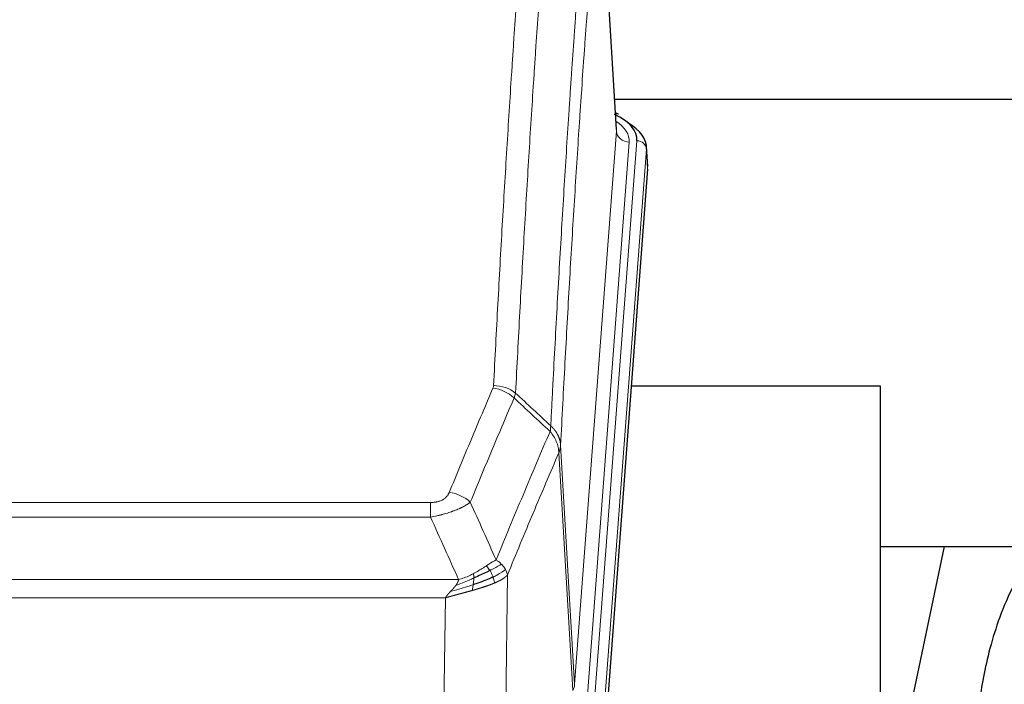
# Model space of a CAD drawing. Header units: inches. Extents: x 0 to 23760, y -13 to 16800.
# Tile 272 of 280: x 20623 to 20931, y 14396 to 14604. Entities that reach past the tile are written whole.
import ezdxf

# ---------------------------------------------------------------- set-up
doc = ezdxf.new("R2010")
doc.units = ezdxf.units.IN
doc.layers.add('1', color=7, linetype='Continuous', true_color=0xffffff)

msp = doc.modelspace()

# ---------------------------------------------------------------- linework, layer by layer
at = {"layer": '1', "color": 110, "linetype": 'Continuous', "lineweight": 13}
for p, q in [((20809.432, 14568.675), (20804.184, 14655.264)), ((20796.365, 14395.902), (20809.432, 14568.675)), ((20813.424, 14565.248), (20800.358, 14392.475)), ((20802.705, 14392.323), (20815.816, 14565.683)), ((20818.81, 14563.113), (20805.699, 14389.753)), ((20819.19, 14556.834), (20818.81, 14563.113)), ((20791.989, 14470.578), (20796.365, 14395.902)), ((20795.784, 14393.993), (20791.433, 14468.245)), ((20545.997, 14452.697), (20751.339, 14452.697)), ((20751.339, 14448.134), (20751.339, 14452.697)), ((20751.339, 14448.134), (20545.997, 14448.134)), ((20537.265, 14428.654), (20760.071, 14428.654)), ((20775.39, 14430.1), (20774.432, 14354.449)), ((20755.958, 14422.91), (20541.378, 14422.91)), ((20754.99, 14346.414), (20755.958, 14422.91))]:
    msp.add_line(p, q, dxfattribs=at)
at = {"layer": '1', "color": 2, "linetype": 'Continuous', "lineweight": 25}
for p, q in [((20809.436, 14569.25), (20804.186, 14655.887)), ((20808.808, 14578.645), (20974.992, 14578.645)), ((20810.068, 14573.957), (20809.125, 14574.393)), ((20819.196, 14557.617), (20818.815, 14563.9)), ((20819.19, 14556.834), (20806.072, 14383.38)), ((20892.008, 14489.07), (20814.065, 14489.07)), ((20892.008, 14300.268), (20892.008, 14489.07)), ((20891.97, 14438.991), (20963.715, 14438.991)), ((20911.852, 14438.989), (20892.009, 14344.833))]:
    msp.add_line(p, q, dxfattribs=at)
for centre, major_axis, ratio, start_param, end_param in [((20791.796, 14566.057), (24.034, 0.016), 0.461198, 6.2480186, 7.0671317), ((20808.81, 14571.234), (1.258, 2.724), 0.6272114, 6.2831797, 6.7581181), ((20791.796, 14563.396), (27.03, 0.194), 0.4633579, 6.2451225, 6.9481136)]:
    msp.add_ellipse(centre, major_axis=major_axis, ratio=ratio, start_param=start_param, end_param=end_param, dxfattribs=at)
at = {"layer": '1', "color": 110, "linetype": 'Continuous', "lineweight": 13}
for centre, major_axis, ratio, start_param, end_param in [((20789.405, 14565.622), (24.034, 0.016), 0.461198, 6.2480186, 6.8801307), ((20813.424, 14568.796), (3.989, -0.302), 0.8864705, 3.2608937, 4.7793301), ((20815.816, 14563.022), (2.991, -0.226), 0.8864705, 0.119301, 1.6377375), ((20771.035, 14480.949), (-9.987, 0.512), 0.8285973, 3.9974013, 4.7548106), ((20770.848, 14480.157), (-9.188, 3.948), 0.8056434, 4.2999866, 5.045624), ((20757.186, 14447.696), (9.245, -3.812), 0.7933159, 1.14397, 1.886928), ((20776.34, 14396.414), (-20.038, 0.241), 0.4621297, 2.903225, 3.1123764)]:
    msp.add_ellipse(centre, major_axis=major_axis, ratio=ratio, start_param=start_param, end_param=end_param, dxfattribs=at)
for points, knots in [([(20771.035, 14489.239), (20771.473, 14497.817), (20772.363, 14514.736), (20773.284, 14531.178), (20773.986, 14543.331), (20774.222, 14547.352), (20774.698, 14555.335), (20774.937, 14559.296), (20775.663, 14571.092), (20776.154, 14578.833), (20776.778, 14588.358), (20776.903, 14590.255), (20777.154, 14594.033), (20777.532, 14599.678), (20777.915, 14605.252), (20778.686, 14616.306), (20779.728, 14630.795), (20781.335, 14651.78), (20782.436, 14665.27), (20782.994, 14671.89)], [0, 0, 0, 0, 0.125, 0.25, 0.25, 0.3125, 0.3125, 0.375, 0.375, 0.5, 0.5, 0.53125, 0.53125, 0.5625, 0.625, 0.625, 0.75, 0.875, 1, 1, 1, 1]), ([(20789.877, 14669.301), (20789.319, 14662.688), (20788.217, 14649.214), (20786.607, 14628.253), (20785.563, 14613.781), (20784.792, 14602.739), (20784.409, 14597.172), (20784.03, 14591.534), (20783.778, 14587.76), (20783.653, 14585.865), (20783.028, 14576.351), (20782.536, 14568.619), (20781.81, 14556.837), (20781.57, 14552.881), (20781.094, 14544.907), (20780.857, 14540.891), (20780.154, 14528.752), (20779.232, 14512.329), (20778.341, 14495.431), (20777.903, 14486.862)], [0, 0, 0, 0, 0.125, 0.25, 0.375, 0.375, 0.4375, 0.46875, 0.46875, 0.5, 0.5, 0.625, 0.625, 0.6875, 0.6875, 0.75, 0.75, 0.875, 1, 1, 1, 1]), ([(20788.9, 14476.64), (20788.955, 14477.73), (20789.011, 14478.819), (20789.123, 14480.991), (20789.292, 14484.245), (20789.687, 14491.795), (20790.031, 14498.196), (20790.724, 14510.906), (20791.664, 14527.603), (20793.123, 14551.905), (20794.127, 14567.609), (20794.701, 14576.303), (20794.765, 14577.267), (20794.893, 14579.191), (20795.085, 14582.072), (20795.537, 14588.75), (20795.928, 14594.403), (20796.257, 14599.073), (20796.323, 14600.005), (20796.455, 14601.866), (20796.653, 14604.65), (20797.118, 14611.103), (20797.521, 14616.562), (20798.332, 14627.381), (20799.43, 14641.545), (20800.557, 14655.189), (20801.129, 14661.88)], [0, 0, 0, 0, 0.015625, 0.015625, 0.03125, 0.0625, 0.125, 0.125, 0.25, 0.375, 0.5, 0.5, 0.515625, 0.515625, 0.53125, 0.5625, 0.625, 0.625, 0.640625, 0.640625, 0.65625, 0.6875, 0.75, 0.75, 0.875, 1, 1, 1, 1]), ([(20804.184, 14655.264), (20803.614, 14648.591), (20802.49, 14634.986), (20801.396, 14620.861), (20800.586, 14610.073), (20800.184, 14604.63), (20799.721, 14598.195), (20799.523, 14595.419), (20799.391, 14593.565), (20799.326, 14592.635), (20798.998, 14587.978), (20798.608, 14582.342), (20798.157, 14575.684), (20797.966, 14572.812), (20797.838, 14570.894), (20797.774, 14569.933), (20797.202, 14561.265), (20796.2, 14545.608), (20794.746, 14521.381), (20793.339, 14496.413), (20792.434, 14479.273), (20791.989, 14470.578)], [0, 0, 0, 0, 0.125, 0.25, 0.25, 0.3125, 0.34375, 0.359375, 0.359375, 0.375, 0.375, 0.4375, 0.46875, 0.484375, 0.484375, 0.5, 0.5, 0.625, 0.75, 0.875, 1, 1, 1, 1]), ([(20771.035, 14489.239), (20771.028, 14489.104), (20771.009, 14488.971), (20770.947, 14488.706), (20770.904, 14488.574), (20770.848, 14488.444)], [0, 0, 0, 0, 0.5, 0.5, 1, 1, 1, 1]), ([(20757.186, 14455.851), (20758.32, 14458.613), (20759.456, 14461.363), (20761.728, 14466.841), (20762.866, 14469.568), (20766.281, 14477.716), (20768.562, 14483.103), (20770.848, 14488.444)], [0, 0, 0, 0, 0.25, 0.25, 0.5, 0.5, 1, 1, 1, 1]), ([(20777.444, 14485.357), (20775.156, 14480.021), (20772.872, 14474.639), (20769.452, 14466.498), (20768.314, 14463.773), (20766.038, 14458.3), (20764.902, 14455.553), (20763.766, 14452.794)], [0, 0, 0, 0, 0.5, 0.5, 0.75, 0.75, 1, 1, 1, 1]), ([(20788.9, 14476.64), (20788.879, 14476.376), (20788.863, 14476.089), (20788.805, 14475.499), (20788.763, 14475.197), (20788.687, 14474.903)], [0, 0, 0, 0, 0.5, 0.5, 1, 1, 1, 1]), ([(20788.9, 14476.64), (20788.912, 14476.629), (20788.938, 14476.606), (20788.975, 14476.571), (20789.014, 14476.536), (20789.052, 14476.501), (20789.09, 14476.465), (20789.129, 14476.429), (20789.167, 14476.392), (20789.206, 14476.355), (20789.244, 14476.317), (20789.283, 14476.279), (20789.322, 14476.24), (20789.361, 14476.201), (20789.4, 14476.161), (20789.439, 14476.121), (20789.478, 14476.081), (20789.517, 14476.04), (20789.557, 14475.998), (20789.596, 14475.956), (20789.635, 14475.913), (20789.674, 14475.87), (20789.713, 14475.827), (20789.753, 14475.783), (20789.792, 14475.738), (20789.831, 14475.693), (20789.87, 14475.647), (20789.909, 14475.601), (20789.948, 14475.555), (20789.987, 14475.508), (20790.026, 14475.46), (20790.065, 14475.412), (20790.104, 14475.363), (20790.143, 14475.314), (20790.181, 14475.264), (20790.22, 14475.214), (20790.258, 14475.163), (20790.296, 14475.111), (20790.334, 14475.059), (20790.372, 14475.007), (20790.41, 14474.954), (20790.448, 14474.9), (20790.485, 14474.846), (20790.523, 14474.791), (20790.56, 14474.736), (20790.597, 14474.68), (20790.633, 14474.624), (20790.67, 14474.567), (20790.706, 14474.509), (20790.742, 14474.451), (20790.778, 14474.393), (20790.813, 14474.334), (20790.848, 14474.274), (20790.883, 14474.214), (20790.918, 14474.153), (20790.952, 14474.091), (20790.986, 14474.03), (20791.02, 14473.967), (20791.053, 14473.904), (20791.088, 14473.836), (20791.125, 14473.763), (20791.163, 14473.685), (20791.201, 14473.607), (20791.238, 14473.529), (20791.274, 14473.45), (20791.309, 14473.371), (20791.343, 14473.292), (20791.376, 14473.213), (20791.409, 14473.133), (20791.441, 14473.053), (20791.471, 14472.973), (20791.501, 14472.893), (20791.531, 14472.812), (20791.559, 14472.731), (20791.586, 14472.65), (20791.613, 14472.569), (20791.639, 14472.488), (20791.664, 14472.406), (20791.688, 14472.324), (20791.711, 14472.242), (20791.733, 14472.16), (20791.755, 14472.078), (20791.775, 14471.996), (20791.795, 14471.913), (20791.814, 14471.83), (20791.831, 14471.748), (20791.848, 14471.665), (20791.865, 14471.582), (20791.88, 14471.498), (20791.894, 14471.415), (20791.908, 14471.332), (20791.92, 14471.248), (20791.932, 14471.165), (20791.943, 14471.081), (20791.953, 14470.997), (20791.962, 14470.914), (20791.97, 14470.83), (20791.977, 14470.746), (20791.984, 14470.662), (20791.987, 14470.606), (20791.989, 14470.578)], [0, 0, 0, 0, 0.0069372, 0.0139334, 0.0209887, 0.028103, 0.0352764, 0.0425088, 0.0498003, 0.0571509, 0.0645605, 0.0720292, 0.0795569, 0.0871437, 0.0947896, 0.1024945, 0.1102584, 0.1180815, 0.1259636, 0.1339048, 0.141905, 0.1499643, 0.1580827, 0.1662601, 0.1744966, 0.1827922, 0.1911468, 0.1995605, 0.2080333, 0.2165651, 0.225156, 0.233806, 0.2425151, 0.2512832, 0.2601104, 0.2689967, 0.277942, 0.2869465, 0.29601, 0.3051325, 0.3143142, 0.3235549, 0.3328547, 0.3422136, 0.3516315, 0.3611085, 0.3706446, 0.3802398, 0.3898941, 0.3996074, 0.4093798, 0.4192113, 0.4291019, 0.4390515, 0.4490602, 0.459128, 0.4692549, 0.4794409, 0.4896859, 0.4999901, 0.5124905, 0.524991, 0.5374914, 0.5499918, 0.5624922, 0.5749926, 0.587493, 0.5999934, 0.6124937, 0.6249941, 0.6374944, 0.6499948, 0.6624951, 0.6749954, 0.6874957, 0.699996, 0.7124963, 0.7249966, 0.7374968, 0.7499971, 0.7624973, 0.7749976, 0.7874978, 0.799998, 0.8124982, 0.8249984, 0.8374986, 0.8499988, 0.8624989, 0.8749991, 0.8874992, 0.8999993, 0.9124995, 0.9249996, 0.9374997, 0.9499998, 0.9624998, 0.9749999, 0.9875, 1, 1, 1, 1]), ([(20771.834, 14434.746), (20773.231, 14438.161), (20774.631, 14441.559), (20777.433, 14448.32), (20778.836, 14451.684), (20783.05, 14461.724), (20785.865, 14468.348), (20788.687, 14474.903)], [0, 0, 0, 0, 0.25, 0.25, 0.5, 0.5, 1, 1, 1, 1]), ([(20788.687, 14474.903), (20789.096, 14474.42), (20789.469, 14473.909), (20790.127, 14472.845), (20790.413, 14472.293), (20790.884, 14471.161), (20791.07, 14470.582), (20791.334, 14469.416), (20791.411, 14468.828), (20791.433, 14468.245)], [0, 0, 0, 0, 0.25, 0.25, 0.5, 0.5, 0.75, 0.75, 1, 1, 1, 1]), ([(20791.989, 14470.578), (20791.989, 14470.571), (20791.987, 14470.545), (20791.984, 14470.489), (20791.977, 14470.397), (20791.965, 14470.27), (20791.946, 14470.108), (20791.918, 14469.911), (20791.876, 14469.678), (20791.832, 14469.479), (20791.794, 14469.325), (20791.768, 14469.229), (20791.742, 14469.136), (20791.715, 14469.044), (20791.688, 14468.955), (20791.66, 14468.867), (20791.632, 14468.782), (20791.604, 14468.699), (20791.575, 14468.618), (20791.546, 14468.539), (20791.518, 14468.463), (20791.489, 14468.388), (20791.461, 14468.316), (20791.442, 14468.268), (20791.433, 14468.245)], [0, 0, 0, 0, 0.0092499, 0.0337179, 0.073404, 0.128308, 0.1984299, 0.2837694, 0.3843264, 0.5001005, 0.5424888, 0.5838484, 0.6241794, 0.6634821, 0.7017567, 0.7390032, 0.7752221, 0.8104134, 0.8445775, 0.8777146, 0.909825, 0.9409091, 0.9709673, 1, 1, 1, 1]), ([(20791.433, 14468.245), (20788.747, 14462.012), (20786.067, 14455.717), (20782.056, 14446.18), (20780.721, 14442.986), (20778.053, 14436.566), (20776.721, 14433.341), (20775.39, 14430.1)], [0, 0, 0, 0, 0.5, 0.5, 0.75, 0.75, 1, 1, 1, 1]), ([(20757.186, 14455.851), (20757.165, 14455.8), (20757.143, 14455.749), (20757.097, 14455.647), (20757.073, 14455.597), (20756.998, 14455.445), (20756.943, 14455.345), (20756.825, 14455.148), (20756.762, 14455.05), (20756.625, 14454.857), (20756.552, 14454.762), (20756.395, 14454.574), (20756.311, 14454.482), (20756.175, 14454.345), (20756.129, 14454.3), (20756.032, 14454.21), (20755.982, 14454.166), (20755.829, 14454.035), (20755.721, 14453.95), (20755.493, 14453.787), (20755.373, 14453.709), (20755.184, 14453.596), (20755.086, 14453.54), (20754.985, 14453.487), (20754.917, 14453.452), (20754.883, 14453.434), (20754.708, 14453.349), (20754.564, 14453.285), (20754.117, 14453.108), (20753.8, 14453.009), (20753.38, 14452.909), (20753.295, 14452.891), (20753.122, 14452.856), (20753.035, 14452.84), (20752.773, 14452.796), (20752.597, 14452.772), (20752.243, 14452.734), (20752.064, 14452.72), (20751.704, 14452.702), (20751.522, 14452.697), (20751.339, 14452.697)], [0, 0, 0, 0, 0.03125, 0.03125, 0.0625, 0.0625, 0.125, 0.125, 0.1875, 0.1875, 0.25, 0.25, 0.3125, 0.3125, 0.34375, 0.34375, 0.375, 0.375, 0.4375, 0.4375, 0.5, 0.5, 0.53125, 0.546875, 0.546875, 0.5625, 0.5625, 0.625, 0.625, 0.75, 0.75, 0.78125, 0.78125, 0.8125, 0.8125, 0.875, 0.875, 0.9375, 0.9375, 1, 1, 1, 1]), ([(20763.766, 14452.794), (20763.469, 14452.561), (20763.142, 14452.33), (20762.43, 14451.872), (20762.043, 14451.646), (20761.415, 14451.309), (20761.143, 14451.17), (20760.858, 14451.032), (20760.742, 14450.976), (20760.684, 14450.949), (20760.509, 14450.866), (20760.39, 14450.812), (20759.788, 14450.54), (20759.279, 14450.33), (20758.606, 14450.074), (20758.47, 14450.023), (20758.263, 14449.948), (20758.194, 14449.923), (20758.054, 14449.873), (20757.984, 14449.848), (20757.632, 14449.725), (20757.345, 14449.629), (20756.469, 14449.348), (20755.864, 14449.171), (20755.16, 14448.981), (20755.082, 14448.961), (20754.924, 14448.919), (20754.845, 14448.899), (20754.607, 14448.838), (20754.448, 14448.798), (20753.968, 14448.68), (20753.645, 14448.605), (20752.67, 14448.388), (20752.01, 14448.255), (20751.339, 14448.134)], [0, 0, 0, 0, 0.125, 0.125, 0.25, 0.25, 0.3125, 0.328125, 0.328125, 0.34375, 0.34375, 0.375, 0.375, 0.5, 0.5, 0.53125, 0.53125, 0.546875, 0.546875, 0.5625, 0.5625, 0.625, 0.625, 0.75, 0.75, 0.765625, 0.765625, 0.78125, 0.78125, 0.8125, 0.8125, 0.875, 0.875, 1, 1, 1, 1]), ([(20771.834, 14434.746), (20771.141, 14434.419), (20770.374, 14433.953), (20769.247, 14433.233), (20768.957, 14433.044), (20768.658, 14432.851)], [0, 0, 0, 0, 0.75, 0.75, 1, 1, 1, 1]), ([(20773.541, 14433.401), (20773.418, 14433.525), (20773.29, 14433.646), (20772.957, 14433.942), (20772.747, 14434.113), (20772.305, 14434.441), (20772.074, 14434.597), (20771.834, 14434.746)], [0, 0, 0, 0, 0.25, 0.25, 0.625, 0.625, 1, 1, 1, 1]), ([(20764.689, 14430.443), (20764.328, 14430.251), (20763.961, 14430.066), (20762.467, 14429.362), (20761.291, 14428.92), (20760.071, 14428.654)], [0, 0, 0, 0, 0.25, 0.25, 1, 1, 1, 1]), ([(20768.658, 14432.851), (20768.509, 14432.754), (20768.357, 14432.655), (20767.743, 14432.258), (20767.263, 14431.951), (20766.269, 14431.337), (20765.755, 14431.031), (20765.048, 14430.636), (20764.869, 14430.539), (20764.689, 14430.443)], [0, 0, 0, 0, 0.125, 0.125, 0.5, 0.5, 0.875, 0.875, 1, 1, 1, 1]), ([(20764.839, 14429.073), (20764.841, 14429.228), (20764.839, 14429.376), (20764.826, 14429.72), (20764.81, 14429.903), (20764.762, 14430.216), (20764.729, 14430.345), (20764.689, 14430.443)], [0, 0, 0, 0, 0.25, 0.25, 0.625, 0.625, 1, 1, 1, 1]), ([(20769.883, 14431.47), (20769.784, 14431.626), (20769.682, 14431.773), (20769.426, 14432.117), (20769.268, 14432.301), (20768.958, 14432.617), (20768.804, 14432.749), (20768.658, 14432.851)], [0, 0, 0, 0, 0.25, 0.25, 0.625, 0.625, 1, 1, 1, 1]), ([(20773.541, 14433.401), (20772.842, 14433.018), (20771.971, 14432.546), (20770.611, 14431.841), (20770.254, 14431.658), (20769.883, 14431.47)], [0, 0, 0, 0, 0.75, 0.75, 1, 1, 1, 1]), ([(20770.868, 14429.397), (20770.837, 14429.486), (20770.805, 14429.575), (20770.671, 14429.932), (20770.558, 14430.202), (20770.308, 14430.731), (20770.172, 14430.989), (20769.981, 14431.313), (20769.932, 14431.393), (20769.883, 14431.47)], [0, 0, 0, 0, 0.125, 0.125, 0.5, 0.5, 0.875, 0.875, 1, 1, 1, 1]), ([(20774.751, 14431.813), (20774.139, 14431.229), (20773.243, 14430.621), (20771.713, 14429.805), (20771.303, 14429.601), (20770.868, 14429.397)], [0, 0, 0, 0, 0.75, 0.75, 1, 1, 1, 1]), ([(20774.751, 14431.813), (20774.712, 14431.883), (20774.672, 14431.952), (20774.504, 14432.228), (20774.365, 14432.431), (20774.062, 14432.83), (20773.897, 14433.024), (20773.662, 14433.277), (20773.602, 14433.339), (20773.541, 14433.401)], [0, 0, 0, 0, 0.125, 0.125, 0.5, 0.5, 0.875, 0.875, 1, 1, 1, 1]), ([(20775.39, 14430.1), (20775.306, 14430.533), (20775.164, 14430.967), (20774.901, 14431.533), (20774.829, 14431.674), (20774.751, 14431.813)], [0, 0, 0, 0, 0.75, 0.75, 1, 1, 1, 1]), ([(20764.839, 14429.073), (20764.382, 14428.869), (20763.918, 14428.666), (20762.047, 14427.861), (20760.611, 14427.278), (20759.2, 14426.756)], [0, 0, 0, 0, 0.25, 0.25, 1, 1, 1, 1]), ([(20759.2, 14426.756), (20759.208, 14426.766), (20759.224, 14426.788), (20759.248, 14426.819), (20759.271, 14426.851), (20759.294, 14426.883), (20759.317, 14426.915), (20759.339, 14426.946), (20759.361, 14426.978), (20759.383, 14427.009), (20759.404, 14427.04), (20759.425, 14427.071), (20759.446, 14427.102), (20759.466, 14427.133), (20759.486, 14427.164), (20759.505, 14427.195), (20759.525, 14427.226), (20759.544, 14427.256), (20759.562, 14427.287), (20759.581, 14427.317), (20759.599, 14427.347), (20759.616, 14427.377), (20759.634, 14427.407), (20759.651, 14427.437), (20759.667, 14427.467), (20759.684, 14427.497), (20759.7, 14427.527), (20759.715, 14427.556), (20759.731, 14427.586), (20759.746, 14427.615), (20759.761, 14427.644), (20759.775, 14427.673), (20759.789, 14427.702), (20759.803, 14427.731), (20759.816, 14427.76), (20759.829, 14427.789), (20759.842, 14427.818), (20759.854, 14427.846), (20759.866, 14427.874), (20759.878, 14427.903), (20759.889, 14427.931), (20759.9, 14427.959), (20759.911, 14427.987), (20759.921, 14428.015), (20759.931, 14428.043), (20759.941, 14428.071), (20759.95, 14428.098), (20759.959, 14428.126), (20759.968, 14428.153), (20759.977, 14428.18), (20759.985, 14428.208), (20759.992, 14428.235), (20760, 14428.262), (20760.007, 14428.289), (20760.014, 14428.315), (20760.02, 14428.342), (20760.026, 14428.369), (20760.032, 14428.395), (20760.037, 14428.421), (20760.042, 14428.448), (20760.047, 14428.474), (20760.051, 14428.5), (20760.056, 14428.526), (20760.059, 14428.552), (20760.063, 14428.578), (20760.066, 14428.603), (20760.069, 14428.629), (20760.07, 14428.646), (20760.071, 14428.654)], [0, 0, 0, 0, 0.0185022, 0.0368847, 0.0551481, 0.073293, 0.0913199, 0.1092294, 0.1270222, 0.1446988, 0.1622598, 0.1797059, 0.1970378, 0.2142561, 0.2313614, 0.2483544, 0.265236, 0.2820066, 0.2986672, 0.3152184, 0.331661, 0.3479958, 0.3642235, 0.380345, 0.3963611, 0.4122725, 0.4280803, 0.4437851, 0.459388, 0.4748898, 0.4902915, 0.5055939, 0.5207981, 0.535905, 0.5509156, 0.565831, 0.5806521, 0.5953801, 0.6100159, 0.6245607, 0.6390157, 0.6533819, 0.6676604, 0.6818526, 0.6959596, 0.7099825, 0.7239227, 0.7377815, 0.75156, 0.7652597, 0.7788818, 0.7924277, 0.8058989, 0.8192966, 0.8326224, 0.8458776, 0.8590638, 0.8721825, 0.8852351, 0.8982233, 0.9111485, 0.9240124, 0.9368166, 0.9495628, 0.9622525, 0.9748874, 0.9874694, 1, 1, 1, 1]), ([(20771.358, 14427.552), (20771.344, 14427.545), (20771.314, 14427.533), (20771.27, 14427.514), (20771.226, 14427.496), (20771.181, 14427.477), (20771.137, 14427.459), (20771.092, 14427.441), (20771.048, 14427.422), (20771.003, 14427.404), (20770.958, 14427.386), (20770.913, 14427.367), (20770.868, 14427.349), (20770.822, 14427.331), (20770.777, 14427.313), (20770.732, 14427.295), (20770.686, 14427.277), (20770.64, 14427.259), (20770.595, 14427.241), (20770.549, 14427.223), (20770.503, 14427.205), (20770.457, 14427.187), (20770.411, 14427.169), (20770.365, 14427.151), (20770.319, 14427.134), (20770.272, 14427.116), (20770.226, 14427.098), (20770.179, 14427.081), (20770.133, 14427.063), (20770.086, 14427.045), (20770.04, 14427.028), (20769.993, 14427.01), (20769.946, 14426.993), (20769.899, 14426.976), (20769.852, 14426.958), (20769.805, 14426.941), (20769.758, 14426.924), (20769.711, 14426.906), (20769.663, 14426.889), (20769.616, 14426.872), (20769.569, 14426.855), (20769.521, 14426.838), (20769.474, 14426.821), (20769.426, 14426.804), (20769.379, 14426.787), (20769.331, 14426.77), (20769.283, 14426.753), (20769.235, 14426.736), (20769.187, 14426.719), (20769.14, 14426.702), (20769.092, 14426.686), (20769.044, 14426.669), (20768.996, 14426.652), (20768.947, 14426.636), (20768.899, 14426.619), (20768.851, 14426.602), (20768.803, 14426.586), (20768.755, 14426.569), (20768.706, 14426.553), (20768.658, 14426.537), (20768.609, 14426.52), (20768.561, 14426.504), (20768.512, 14426.488), (20768.464, 14426.471), (20768.415, 14426.455), (20768.367, 14426.439), (20768.318, 14426.423), (20768.269, 14426.406), (20768.221, 14426.39), (20768.172, 14426.374), (20768.123, 14426.358), (20768.074, 14426.342), (20768.026, 14426.326), (20767.977, 14426.31), (20767.928, 14426.294), (20767.879, 14426.279), (20767.83, 14426.263), (20767.781, 14426.247), (20767.732, 14426.231), (20767.683, 14426.216), (20767.634, 14426.2), (20767.585, 14426.184), (20767.536, 14426.169), (20767.487, 14426.153), (20767.438, 14426.137), (20767.389, 14426.122), (20767.34, 14426.106), (20767.291, 14426.091), (20767.242, 14426.076), (20767.193, 14426.06), (20767.143, 14426.045), (20767.094, 14426.03), (20767.045, 14426.014), (20766.996, 14425.999), (20766.947, 14425.984), (20766.898, 14425.969), (20766.848, 14425.953), (20766.799, 14425.938), (20766.75, 14425.923), (20766.701, 14425.908), (20766.652, 14425.893), (20766.603, 14425.878), (20766.553, 14425.863), (20766.504, 14425.848), (20766.455, 14425.833), (20766.406, 14425.818), (20766.357, 14425.804), (20766.307, 14425.789), (20766.258, 14425.774), (20766.209, 14425.759), (20766.16, 14425.744), (20766.111, 14425.73), (20766.062, 14425.715), (20766.013, 14425.701), (20765.964, 14425.686), (20765.915, 14425.671), (20765.865, 14425.657), (20765.816, 14425.642), (20765.767, 14425.628), (20765.718, 14425.613), (20765.669, 14425.599), (20765.62, 14425.585), (20765.571, 14425.57), (20765.522, 14425.556), (20765.474, 14425.542), (20765.425, 14425.527), (20765.376, 14425.513), (20765.327, 14425.499), (20765.278, 14425.485), (20765.229, 14425.47), (20765.18, 14425.456), (20765.132, 14425.442), (20765.083, 14425.428), (20765.034, 14425.414), (20764.986, 14425.4), (20764.937, 14425.386), (20764.888, 14425.372), (20764.84, 14425.358), (20764.791, 14425.344), (20764.743, 14425.33), (20764.694, 14425.316), (20764.646, 14425.302), (20764.597, 14425.289), (20764.549, 14425.275), (20764.501, 14425.261), (20764.452, 14425.247), (20764.404, 14425.234), (20764.372, 14425.224), (20764.356, 14425.22)], [0, 0, 0, 0, 0.0076941, 0.0153765, 0.0230472, 0.0307061, 0.0383534, 0.045989, 0.0536129, 0.061225, 0.0688255, 0.0764143, 0.0839914, 0.0915567, 0.0991104, 0.1066524, 0.1141827, 0.1217013, 0.1292082, 0.1367034, 0.1441869, 0.1516588, 0.1591189, 0.1665674, 0.1740041, 0.1814292, 0.1888426, 0.1962444, 0.2036344, 0.2110128, 0.2183794, 0.2257344, 0.2330778, 0.2404094, 0.2477294, 0.2550377, 0.2623343, 0.2696193, 0.2768926, 0.2841542, 0.2914041, 0.2986424, 0.305869, 0.313084, 0.3202872, 0.3274789, 0.3346588, 0.3418271, 0.3489838, 0.3561287, 0.3632621, 0.3703837, 0.3774937, 0.3845921, 0.3916788, 0.3987539, 0.4058173, 0.412869, 0.4199092, 0.4269376, 0.4339544, 0.4409596, 0.4479532, 0.454935, 0.4619053, 0.4688639, 0.4758109, 0.4827462, 0.4896699, 0.496582, 0.5034825, 0.5103713, 0.5172485, 0.524114, 0.5309679, 0.5378102, 0.5446409, 0.55146, 0.5582674, 0.5650632, 0.5718474, 0.57862, 0.5853809, 0.5921303, 0.598868, 0.6055941, 0.6123087, 0.6190116, 0.6257029, 0.6323825, 0.6390506, 0.6457071, 0.652352, 0.6589853, 0.665607, 0.672217, 0.6788155, 0.6854024, 0.6919777, 0.6985414, 0.7050935, 0.7116341, 0.718163, 0.7246804, 0.7311862, 0.7376804, 0.744163, 0.750634, 0.7570935, 0.7635413, 0.7699776, 0.7764024, 0.7828155, 0.7892171, 0.7956072, 0.8019856, 0.8083525, 0.8147079, 0.8210516, 0.8273839, 0.8337045, 0.8400136, 0.8463112, 0.8525972, 0.8588716, 0.8651345, 0.8713859, 0.8776257, 0.8838539, 0.8900706, 0.8962758, 0.9024695, 0.9086516, 0.9148221, 0.9209812, 0.9271287, 0.9332646, 0.9393891, 0.945502, 0.9516034, 0.9576933, 0.9637717, 0.9698385, 0.9758938, 0.9819376, 0.9879699, 0.9939907, 1, 1, 1, 1]), ([(20764.67, 14427.013), (20764.682, 14427.1), (20764.694, 14427.188), (20764.739, 14427.541), (20764.768, 14427.809), (20764.811, 14428.335), (20764.826, 14428.592), (20764.837, 14428.916), (20764.838, 14428.996), (20764.839, 14429.073)], [0, 0, 0, 0, 0.125, 0.125, 0.5, 0.5, 0.875, 0.875, 1, 1, 1, 1]), ([(20771.358, 14427.552), (20771.287, 14427.913), (20771.188, 14428.371), (20770.986, 14429.047), (20770.93, 14429.221), (20770.868, 14429.397)], [0, 0, 0, 0, 0.75, 0.75, 1, 1, 1, 1]), ([(20775.39, 14430.1), (20775.384, 14430.093), (20775.372, 14430.078), (20775.354, 14430.057), (20775.336, 14430.035), (20775.318, 14430.014), (20775.299, 14429.993), (20775.28, 14429.972), (20775.261, 14429.951), (20775.242, 14429.93), (20775.223, 14429.909), (20775.203, 14429.888), (20775.184, 14429.867), (20775.164, 14429.847), (20775.144, 14429.826), (20775.124, 14429.806), (20775.104, 14429.785), (20775.083, 14429.765), (20775.063, 14429.745), (20775.042, 14429.725), (20775.021, 14429.705), (20775, 14429.685), (20774.979, 14429.665), (20774.958, 14429.645), (20774.937, 14429.626), (20774.915, 14429.606), (20774.894, 14429.586), (20774.872, 14429.567), (20774.85, 14429.548), (20774.828, 14429.528), (20774.806, 14429.509), (20774.784, 14429.49), (20774.762, 14429.471), (20774.739, 14429.452), (20774.717, 14429.434), (20774.694, 14429.415), (20774.671, 14429.396), (20774.648, 14429.378), (20774.625, 14429.359), (20774.602, 14429.341), (20774.579, 14429.322), (20774.556, 14429.304), (20774.533, 14429.286), (20774.509, 14429.268), (20774.486, 14429.25), (20774.462, 14429.232), (20774.439, 14429.214), (20774.415, 14429.197), (20774.391, 14429.179), (20774.367, 14429.161), (20774.343, 14429.144), (20774.319, 14429.127), (20774.295, 14429.109), (20774.271, 14429.092), (20774.247, 14429.075), (20774.223, 14429.058), (20774.199, 14429.041), (20774.174, 14429.024), (20774.15, 14429.007), (20774.125, 14428.991), (20774.101, 14428.974), (20774.076, 14428.957), (20774.052, 14428.941), (20774.027, 14428.925), (20774.002, 14428.908), (20773.978, 14428.892), (20773.953, 14428.876), (20773.928, 14428.86), (20773.903, 14428.844), (20773.878, 14428.828), (20773.853, 14428.812), (20773.829, 14428.796), (20773.804, 14428.781), (20773.779, 14428.765), (20773.754, 14428.75), (20773.729, 14428.734), (20773.704, 14428.719), (20773.679, 14428.704), (20773.654, 14428.689), (20773.629, 14428.674), (20773.604, 14428.659), (20773.578, 14428.644), (20773.553, 14428.629), (20773.528, 14428.614), (20773.503, 14428.599), (20773.478, 14428.585), (20773.453, 14428.57), (20773.428, 14428.556), (20773.403, 14428.541), (20773.378, 14428.527), (20773.353, 14428.513), (20773.328, 14428.499), (20773.303, 14428.485), (20773.278, 14428.471), (20773.253, 14428.457), (20773.228, 14428.443), (20773.203, 14428.429), (20773.178, 14428.416), (20773.153, 14428.402), (20773.128, 14428.389), (20773.103, 14428.375), (20773.078, 14428.362), (20773.053, 14428.349), (20773.029, 14428.335), (20773.004, 14428.322), (20772.979, 14428.309), (20772.955, 14428.296), (20772.93, 14428.283), (20772.905, 14428.27), (20772.881, 14428.258), (20772.856, 14428.245), (20772.832, 14428.232), (20772.807, 14428.22), (20772.783, 14428.208), (20772.759, 14428.195), (20772.734, 14428.183), (20772.71, 14428.171), (20772.686, 14428.159), (20772.662, 14428.146), (20772.638, 14428.134), (20772.613, 14428.123), (20772.59, 14428.111), (20772.566, 14428.099), (20772.542, 14428.087), (20772.518, 14428.076), (20772.494, 14428.064), (20772.471, 14428.053), (20772.447, 14428.041), (20772.423, 14428.03), (20772.4, 14428.019), (20772.377, 14428.007), (20772.353, 14427.996), (20772.33, 14427.985), (20772.307, 14427.974), (20772.284, 14427.963), (20772.261, 14427.952), (20772.238, 14427.942), (20772.215, 14427.931), (20772.192, 14427.92), (20772.169, 14427.91), (20772.147, 14427.899), (20772.124, 14427.889), (20772.102, 14427.879), (20772.079, 14427.868), (20772.057, 14427.858), (20772.035, 14427.848), (20772.013, 14427.838), (20771.991, 14427.828), (20771.969, 14427.818), (20771.947, 14427.808), (20771.925, 14427.798), (20771.903, 14427.789), (20771.882, 14427.779), (20771.86, 14427.769), (20771.839, 14427.76), (20771.818, 14427.75), (20771.797, 14427.741), (20771.776, 14427.732), (20771.755, 14427.723), (20771.734, 14427.713), (20771.713, 14427.704), (20771.692, 14427.695), (20771.672, 14427.686), (20771.651, 14427.677), (20771.631, 14427.669), (20771.611, 14427.66), (20771.591, 14427.651), (20771.571, 14427.642), (20771.551, 14427.634), (20771.531, 14427.625), (20771.511, 14427.617), (20771.492, 14427.608), (20771.473, 14427.6), (20771.453, 14427.592), (20771.434, 14427.584), (20771.415, 14427.576), (20771.396, 14427.568), (20771.377, 14427.56), (20771.365, 14427.554), (20771.358, 14427.552)], [0, 0, 0, 0, 0.0080212, 0.0160154, 0.0239827, 0.0319231, 0.0398365, 0.0477229, 0.0555824, 0.0634149, 0.0712205, 0.0789992, 0.0867509, 0.0944756, 0.1021734, 0.1098443, 0.1174881, 0.1251051, 0.1326951, 0.1402581, 0.1477942, 0.1553034, 0.1627856, 0.1702408, 0.1776691, 0.1850704, 0.1924448, 0.1997923, 0.2071128, 0.2144063, 0.2216729, 0.2289126, 0.2361253, 0.243311, 0.2504698, 0.2576016, 0.2647065, 0.2717845, 0.2788355, 0.2858595, 0.2928566, 0.2998268, 0.30677, 0.3136862, 0.3205755, 0.3274379, 0.3342733, 0.3410817, 0.3478632, 0.3546178, 0.3613454, 0.3680461, 0.3747198, 0.3813665, 0.3879863, 0.3945792, 0.4011451, 0.4076841, 0.4141961, 0.4206811, 0.4271393, 0.4335704, 0.4399746, 0.4463519, 0.4527022, 0.4590256, 0.465322, 0.4715915, 0.477834, 0.4840496, 0.4902382, 0.4963999, 0.5025346, 0.5086424, 0.5147232, 0.5207771, 0.526804, 0.532804, 0.5387771, 0.5447232, 0.5506423, 0.5565345, 0.5623997, 0.568238, 0.5740494, 0.5798338, 0.5855912, 0.5913217, 0.5970253, 0.6027019, 0.6083515, 0.6139742, 0.61957, 0.6251388, 0.6306807, 0.6361956, 0.6416836, 0.6471446, 0.6525787, 0.6579858, 0.663366, 0.6687192, 0.6740455, 0.6793448, 0.6846172, 0.6898627, 0.6950812, 0.7002727, 0.7054373, 0.710575, 0.7156857, 0.7207694, 0.7258262, 0.7308561, 0.735859, 0.740835, 0.745784, 0.7507061, 0.7556012, 0.7604694, 0.7653107, 0.7701249, 0.7749123, 0.7796727, 0.7844061, 0.7891127, 0.7937922, 0.7984448, 0.8030705, 0.8076692, 0.812241, 0.8167858, 0.8213037, 0.8257947, 0.8302587, 0.8346957, 0.8391058, 0.843489, 0.8478452, 0.8521745, 0.8564768, 0.8607522, 0.8650006, 0.8692221, 0.8734166, 0.8775842, 0.8817249, 0.8858386, 0.8899254, 0.8939852, 0.8980181, 0.902024, 0.906003, 0.909955, 0.9138802, 0.9177783, 0.9216495, 0.9254938, 0.9293111, 0.9331015, 0.936865, 0.9406015, 0.944311, 0.9479937, 0.9516493, 0.9552781, 0.9588799, 0.9624547, 0.9660026, 0.9695236, 0.9730176, 0.9764847, 0.9799249, 0.9833381, 0.9867243, 0.9900837, 0.993416, 0.9967215, 1, 1, 1, 1]), ([(20764.356, 14425.22), (20764.334, 14425.214), (20764.291, 14425.202), (20764.226, 14425.183), (20764.161, 14425.165), (20764.096, 14425.146), (20764.031, 14425.128), (20763.965, 14425.11), (20763.9, 14425.091), (20763.835, 14425.073), (20763.77, 14425.055), (20763.705, 14425.037), (20763.64, 14425.018), (20763.575, 14425), (20763.509, 14424.982), (20763.444, 14424.964), (20763.379, 14424.946), (20763.314, 14424.928), (20763.249, 14424.91), (20763.183, 14424.891), (20763.118, 14424.873), (20763.053, 14424.855), (20762.988, 14424.837), (20762.922, 14424.819), (20762.857, 14424.801), (20762.792, 14424.783), (20762.727, 14424.765), (20762.661, 14424.747), (20762.596, 14424.729), (20762.531, 14424.711), (20762.466, 14424.694), (20762.401, 14424.676), (20762.335, 14424.658), (20762.27, 14424.64), (20762.205, 14424.622), (20762.14, 14424.604), (20762.075, 14424.587), (20762.009, 14424.569), (20761.944, 14424.551), (20761.879, 14424.533), (20761.814, 14424.516), (20761.749, 14424.498), (20761.684, 14424.48), (20761.619, 14424.462), (20761.554, 14424.445), (20761.489, 14424.427), (20761.424, 14424.409), (20761.359, 14424.392), (20761.294, 14424.374), (20761.229, 14424.357), (20761.164, 14424.339), (20761.1, 14424.321), (20761.035, 14424.304), (20760.97, 14424.286), (20760.905, 14424.269), (20760.84, 14424.251), (20760.776, 14424.234), (20760.711, 14424.216), (20760.646, 14424.199), (20760.582, 14424.181), (20760.517, 14424.164), (20760.453, 14424.146), (20760.388, 14424.129), (20760.324, 14424.111), (20760.26, 14424.094), (20760.195, 14424.077), (20760.131, 14424.059), (20760.067, 14424.042), (20760.002, 14424.024), (20759.938, 14424.007), (20759.874, 14423.99), (20759.81, 14423.972), (20759.746, 14423.955), (20759.682, 14423.938), (20759.618, 14423.92), (20759.554, 14423.903), (20759.49, 14423.886), (20759.426, 14423.869), (20759.363, 14423.851), (20759.299, 14423.834), (20759.235, 14423.817), (20759.172, 14423.799), (20759.108, 14423.782), (20759.045, 14423.765), (20758.981, 14423.748), (20758.918, 14423.731), (20758.855, 14423.713), (20758.791, 14423.696), (20758.728, 14423.679), (20758.665, 14423.662), (20758.602, 14423.645), (20758.539, 14423.627), (20758.476, 14423.61), (20758.413, 14423.593), (20758.35, 14423.576), (20758.288, 14423.559), (20758.225, 14423.542), (20758.162, 14423.525), (20758.1, 14423.507), (20758.037, 14423.49), (20757.975, 14423.473), (20757.913, 14423.456), (20757.85, 14423.439), (20757.788, 14423.422), (20757.726, 14423.405), (20757.664, 14423.388), (20757.602, 14423.371), (20757.54, 14423.353), (20757.478, 14423.336), (20757.416, 14423.319), (20757.355, 14423.302), (20757.293, 14423.285), (20757.232, 14423.268), (20757.17, 14423.251), (20757.109, 14423.234), (20757.048, 14423.217), (20756.986, 14423.2), (20756.925, 14423.183), (20756.864, 14423.166), (20756.803, 14423.149), (20756.742, 14423.132), (20756.681, 14423.115), (20756.621, 14423.098), (20756.56, 14423.081), (20756.499, 14423.063), (20756.439, 14423.046), (20756.379, 14423.029), (20756.318, 14423.012), (20756.258, 14422.995), (20756.198, 14422.978), (20756.138, 14422.961), (20756.078, 14422.944), (20756.018, 14422.927), (20755.978, 14422.916), (20755.958, 14422.91)], [0, 0, 0, 0, 0.0081592, 0.0163092, 0.0244501, 0.0325819, 0.0407045, 0.0488181, 0.0569225, 0.0650178, 0.0731041, 0.0811812, 0.0892493, 0.0973083, 0.1053581, 0.113399, 0.1214307, 0.1294534, 0.137467, 0.1454716, 0.1534671, 0.1614536, 0.169431, 0.1773994, 0.1853588, 0.1933091, 0.2012504, 0.2091827, 0.217106, 0.2250203, 0.2329256, 0.2408219, 0.2487092, 0.2565875, 0.2644568, 0.2723172, 0.2801686, 0.288011, 0.2958444, 0.303669, 0.3114845, 0.3192911, 0.3270888, 0.3348775, 0.3426574, 0.3504282, 0.3581902, 0.3659433, 0.3736874, 0.3814227, 0.389149, 0.3968665, 0.4045751, 0.4122748, 0.4199656, 0.4276476, 0.4353206, 0.4429849, 0.4506403, 0.4582868, 0.4659245, 0.4735534, 0.4811734, 0.4887846, 0.496387, 0.5039805, 0.5115653, 0.5191413, 0.5267084, 0.5342668, 0.5418164, 0.5493572, 0.5568893, 0.5644125, 0.5719271, 0.5794328, 0.5869298, 0.5944181, 0.6018976, 0.6093684, 0.6168305, 0.6242839, 0.6317285, 0.6391644, 0.6465917, 0.6540102, 0.6614201, 0.6688212, 0.6762137, 0.6835975, 0.6909727, 0.6983392, 0.705697, 0.7130462, 0.7203868, 0.7277187, 0.735042, 0.7423567, 0.7496628, 0.7569603, 0.7642491, 0.7715294, 0.7788011, 0.7860642, 0.7933187, 0.8005646, 0.807802, 0.8150309, 0.8222512, 0.8294629, 0.8366661, 0.8438608, 0.851047, 0.8582246, 0.8653938, 0.8725544, 0.8797065, 0.8868502, 0.8939854, 0.9011121, 0.9082303, 0.9153401, 0.9224414, 0.9295343, 0.9366187, 0.9436947, 0.9507623, 0.9578214, 0.9648722, 0.9719145, 0.9789485, 0.985974, 0.9929912, 1, 1, 1, 1]), ([(20755.958, 14422.91), (20755.963, 14422.919), (20755.974, 14422.936), (20755.99, 14422.962), (20756.007, 14422.988), (20756.024, 14423.015), (20756.041, 14423.041), (20756.059, 14423.068), (20756.077, 14423.096), (20756.096, 14423.123), (20756.115, 14423.151), (20756.135, 14423.18), (20756.154, 14423.208), (20756.175, 14423.237), (20756.195, 14423.266), (20756.216, 14423.295), (20756.237, 14423.325), (20756.259, 14423.354), (20756.281, 14423.384), (20756.304, 14423.415), (20756.327, 14423.446), (20756.35, 14423.476), (20756.374, 14423.508), (20756.398, 14423.539), (20756.423, 14423.571), (20756.448, 14423.603), (20756.473, 14423.635), (20756.499, 14423.668), (20756.525, 14423.701), (20756.551, 14423.734), (20756.578, 14423.768), (20756.605, 14423.801), (20756.633, 14423.835), (20756.661, 14423.87), (20756.69, 14423.904), (20756.718, 14423.939), (20756.748, 14423.974), (20756.777, 14424.01), (20756.807, 14424.045), (20756.838, 14424.081), (20756.869, 14424.117), (20756.9, 14424.154), (20756.931, 14424.191), (20756.963, 14424.228), (20756.996, 14424.265), (20757.029, 14424.303), (20757.062, 14424.341), (20757.095, 14424.379), (20757.129, 14424.417), (20757.164, 14424.456), (20757.198, 14424.495), (20757.234, 14424.534), (20757.269, 14424.574), (20757.305, 14424.614), (20757.341, 14424.654), (20757.378, 14424.694), (20757.415, 14424.735), (20757.453, 14424.776), (20757.491, 14424.817), (20757.516, 14424.844), (20757.529, 14424.858)], [0, 0, 0, 0, 0.0121901, 0.0245516, 0.0370849, 0.0497905, 0.0626689, 0.0757204, 0.0889455, 0.1023447, 0.1159182, 0.1296666, 0.14359, 0.1576889, 0.1719636, 0.1864145, 0.2010418, 0.2158458, 0.2308268, 0.2459852, 0.261321, 0.2768347, 0.2925265, 0.3083966, 0.3244452, 0.3406727, 0.357079, 0.3736646, 0.3904296, 0.4073742, 0.4244986, 0.4418029, 0.4592875, 0.4769523, 0.4947976, 0.5128236, 0.5310305, 0.5494183, 0.5679872, 0.5867374, 0.605669, 0.6247822, 0.644077, 0.6635537, 0.6832123, 0.7030529, 0.7230758, 0.7432809, 0.7636685, 0.7842385, 0.8049912, 0.8259267, 0.8470449, 0.8683461, 0.8898303, 0.9114976, 0.9333482, 0.955382, 0.9775993, 1, 1, 1, 1]), ([(20764.67, 14427.013), (20764.092, 14426.822), (20763.505, 14426.634), (20761.131, 14425.892), (20759.301, 14425.362), (20757.529, 14424.858)], [0, 0, 0, 0, 0.25, 0.25, 1, 1, 1, 1]), ([(20757.529, 14424.858), (20757.543, 14424.874), (20757.571, 14424.904), (20757.613, 14424.949), (20757.653, 14424.993), (20757.693, 14425.035), (20757.731, 14425.077), (20757.769, 14425.117), (20757.805, 14425.157), (20757.84, 14425.195), (20757.874, 14425.232), (20757.908, 14425.268), (20757.94, 14425.302), (20757.971, 14425.336), (20758.001, 14425.368), (20758.03, 14425.4), (20758.058, 14425.43), (20758.084, 14425.459), (20758.11, 14425.487), (20758.135, 14425.514), (20758.159, 14425.539), (20758.181, 14425.564), (20758.203, 14425.587), (20758.223, 14425.609), (20758.243, 14425.63), (20758.261, 14425.65), (20758.278, 14425.669), (20758.295, 14425.686), (20758.31, 14425.703), (20758.324, 14425.718), (20758.337, 14425.733), (20758.349, 14425.746), (20758.36, 14425.758), (20758.37, 14425.768), (20758.379, 14425.778), (20758.387, 14425.787), (20758.394, 14425.794), (20758.4, 14425.8), (20758.404, 14425.805), (20758.417, 14425.819), (20758.438, 14425.842), (20758.466, 14425.875), (20758.495, 14425.907), (20758.523, 14425.938), (20758.551, 14425.97), (20758.579, 14426.001), (20758.606, 14426.032), (20758.633, 14426.063), (20758.66, 14426.094), (20758.686, 14426.124), (20758.712, 14426.154), (20758.738, 14426.184), (20758.763, 14426.214), (20758.788, 14426.243), (20758.813, 14426.272), (20758.837, 14426.301), (20758.861, 14426.33), (20758.885, 14426.358), (20758.908, 14426.387), (20758.931, 14426.415), (20758.954, 14426.442), (20758.976, 14426.47), (20758.998, 14426.497), (20759.02, 14426.524), (20759.041, 14426.551), (20759.062, 14426.577), (20759.083, 14426.603), (20759.103, 14426.629), (20759.123, 14426.655), (20759.143, 14426.68), (20759.162, 14426.706), (20759.181, 14426.731), (20759.194, 14426.747), (20759.2, 14426.756)], [0, 0, 0, 0, 0.0247661, 0.0489206, 0.0724636, 0.0953949, 0.1177147, 0.1394229, 0.1605195, 0.1810045, 0.2008779, 0.2201398, 0.23879, 0.2568287, 0.2742558, 0.2910713, 0.3072753, 0.3228676, 0.3378484, 0.3522176, 0.3659752, 0.3791212, 0.3916556, 0.4035785, 0.4148897, 0.4255894, 0.4356775, 0.445154, 0.454019, 0.4622723, 0.4699141, 0.4769443, 0.4833629, 0.48917, 0.4943654, 0.4989493, 0.5029216, 0.5062824, 0.5090316, 0.5111692, 0.5284651, 0.5456049, 0.5625886, 0.5794163, 0.5960881, 0.612604, 0.6289642, 0.6451687, 0.6612176, 0.6771111, 0.6928491, 0.7084319, 0.7238594, 0.7391318, 0.7542492, 0.7692118, 0.7840195, 0.7986726, 0.8131712, 0.8275153, 0.8417051, 0.8557408, 0.8696224, 0.8833501, 0.8969241, 0.9103445, 0.9236114, 0.936725, 0.9496856, 0.9624932, 0.975148, 0.9876502, 1, 1, 1, 1]), ([(20764.356, 14425.22), (20764.389, 14425.391), (20764.428, 14425.588), (20764.51, 14426.019), (20764.553, 14426.254), (20764.62, 14426.668), (20764.646, 14426.839), (20764.67, 14427.013)], [0, 0, 0, 0, 0.375, 0.375, 0.75, 0.75, 1, 1, 1, 1])]:
    msp.add_open_spline(points, degree=3, knots=knots, dxfattribs=at)
for points in [[(20777.903, 14486.862), (20777.862, 14486.619), (20777.745, 14486.124), (20777.556, 14485.615), (20777.444, 14485.357)], [(20777.903, 14486.862), (20781.569, 14483.456), (20785.234, 14480.049), (20788.9, 14476.64)], [(20788.687, 14474.903), (20784.94, 14478.389), (20781.192, 14481.873), (20777.444, 14485.357)], [(20763.766, 14452.794), (20766.47, 14446.784), (20769.16, 14440.768), (20771.834, 14434.746)], [(20760.071, 14428.654), (20757.178, 14435.154), (20754.267, 14441.647), (20751.339, 14448.134)]]:
    msp.add_open_spline(points, degree=3, dxfattribs=at)
at = {"layer": '1', "color": 2, "linetype": 'Continuous', "lineweight": 25}
for points, knots in [([(20941.19, 14439.05), (20939.312, 14436.569), (20932.711, 14426.651), (20926.077, 14408.823), (20922.887, 14391.773), (20919.494, 14367.721), (20916.801, 14337.563), (20914.834, 14314.641), (20914.177, 14306.024), (20914.165, 14305.865)], [0, 0, 0, 0, 0.0518113, 0.2036205, 0.372795, 0.587921, 0.850882, 0.9972478, 1, 1, 1, 1]), ([(20769.883, 14431.47), (20769.697, 14431.377), (20769.507, 14431.282), (20768.736, 14430.897), (20768.126, 14430.6), (20766.856, 14429.995), (20766.197, 14429.687), (20765.295, 14429.278), (20765.068, 14429.175), (20764.839, 14429.073)], [0, 0, 0, 0, 0.125, 0.125, 0.5, 0.5, 0.875, 0.875, 1, 1, 1, 1]), ([(20770.868, 14429.397), (20770.651, 14429.295), (20770.427, 14429.194), (20769.509, 14428.787), (20768.768, 14428.484), (20767.203, 14427.886), (20766.38, 14427.591), (20765.246, 14427.204), (20764.959, 14427.108), (20764.67, 14427.013)], [0, 0, 0, 0, 0.125, 0.125, 0.5, 0.5, 0.875, 0.875, 1, 1, 1, 1])]:
    msp.add_open_spline(points, degree=3, knots=knots, dxfattribs=at)

doc.saveas('drawing.dxf')
